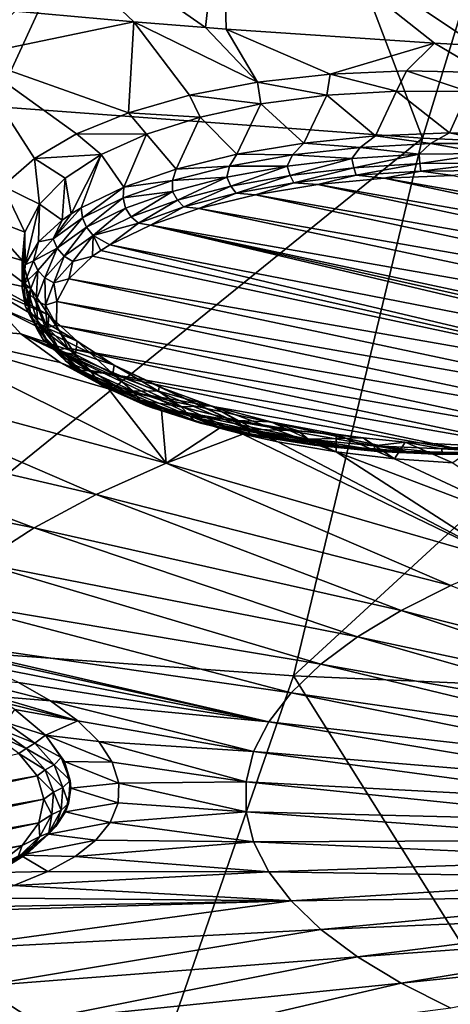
# Model space of a CAD drawing. Header units: metres. Extents: x -106 to 264, y -111 to 81.
# Tile 287 of 549: x 188.48 to 192.37, y -1.52 to 7.38. Entities that reach past the tile are written whole.
import ezdxf

# ---------------------------------------------------------------- set-up
doc = ezdxf.new("R2010")
doc.units = ezdxf.units.M
doc.layers.add('solid_20422013', color=7, linetype='CONTINUOUS')

msp = doc.modelspace()

# ---------------------------------------------------------------- linework, layer by layer
at = {"layer": 'solid_20422013'}
for points in [[(190.311218, 11.06856, 241.810806), (187.189865, 11.391417, 240.914032), (188.250092, 6.593118, 247.866257)], [(190.311218, 11.06856, 241.810806), (188.250092, 6.593118, 247.866257), (192.118149, 6.30701, 248.66095)], [(193.501984, 10.83628, 242.455978), (190.311218, 11.06856, 241.810806), (192.118149, 6.30701, 248.66095)], [(193.501984, 10.83628, 242.455978), (192.118149, 6.30701, 248.66095), (196.044464, 6.134496, 249.140121)], [(187.912231, 8.869726, 178.508255), (189.512024, 7.359863, 181.505951), (188.438797, 7.454248, 181.449051)], [(187.912231, 8.869726, 178.508255), (190.158661, 7.307694, 181.537186), (189.512024, 7.359863, 181.505951)], [(190.313766, 8.682832, 178.570343), (190.158661, 7.307694, 181.537186), (187.912231, 8.869726, 178.508255)], [(190.313766, 8.682832, 178.570343), (190.344406, 7.293423, 181.545609), (190.158661, 7.307694, 181.537186)], [(190.313766, 8.682832, 178.570343), (192.610825, 7.145666, 181.626419), (192.227493, 7.167847, 181.614304)], [(192.714798, 8.473028, 178.759964), (192.610825, 7.145666, 181.626419), (190.313766, 8.682832, 178.570343)], [(190.313766, 8.682832, 178.570343), (192.227493, 7.167847, 181.614304), (190.344406, 7.293423, 181.545609)], [(188.438797, 7.454248, 181.449051), (189.512024, 7.359863, 181.505951), (188.019745, 7.049016, 182.375671)], [(189.464615, 6.538486, 183.283096), (188.019745, 7.049016, 182.375671), (189.512024, 7.359863, 181.505951)], [(190.014389, 6.695323, 182.871689), (189.464615, 6.538486, 183.283096), (189.512024, 7.359863, 181.505951)], [(190.627136, 6.813088, 182.543594), (190.014389, 6.695323, 182.871689), (189.512024, 7.359863, 181.505951)], [(190.158661, 7.307694, 181.537186), (190.627136, 6.813088, 182.543594), (189.512024, 7.359863, 181.505951)], [(190.158661, 7.307694, 181.537186), (190.344406, 7.293423, 181.545609), (190.627136, 6.813088, 182.543594)], [(190.344406, 7.293423, 181.545609), (191.285339, 6.887513, 182.310165), (190.627136, 6.813088, 182.543594)], [(190.344406, 7.293423, 181.545609), (192.227493, 7.167847, 181.614304), (191.285339, 6.887513, 182.310165)], [(192.227493, 7.167847, 181.614304), (191.973389, 6.917704, 182.174988), (191.285339, 6.887513, 182.310165)], [(192.227493, 7.167847, 181.614304), (192.676483, 6.902549, 182.141983), (191.973389, 6.917704, 182.174988)], [(192.227493, 7.167847, 181.614304), (192.610825, 7.145666, 181.626419), (192.676483, 6.902549, 182.141983)], [(188.614059, 6.125132, 184.309738), (188.328339, 5.873348, 184.912613), (188.019745, 7.049016, 182.375671)], [(188.995209, 6.347289, 183.765305), (188.614059, 6.125132, 184.309738), (188.019745, 7.049016, 182.375671)], [(189.464615, 6.538486, 183.283096), (188.995209, 6.347289, 183.765305), (188.019745, 7.049016, 182.375671)], [(191.255569, 6.695721, 182.727661), (190.627136, 6.813088, 182.543594), (191.285339, 6.887513, 182.310165)], [(191.884399, 6.733574, 182.580963), (191.255569, 6.695721, 182.727661), (191.285339, 6.887513, 182.310165)], [(191.884399, 6.733574, 182.580963), (191.285339, 6.887513, 182.310165), (191.973389, 6.917704, 182.174988)], [(192.529175, 6.729056, 182.528793), (191.884399, 6.733574, 182.580963), (191.973389, 6.917704, 182.174988)], [(192.529175, 6.729056, 182.528793), (191.973389, 6.917704, 182.174988), (192.676483, 6.902549, 182.141983)], [(190.659103, 6.61692, 182.965302), (190.014389, 6.695323, 182.871689), (190.627136, 6.813088, 182.543594)], [(191.255569, 6.695721, 182.727661), (190.659103, 6.61692, 182.965302), (190.627136, 6.813088, 182.543594)], [(190.111435, 6.499207, 183.287109), (189.464615, 6.538486, 183.283096), (190.014389, 6.695323, 182.871689)], [(190.659103, 6.61692, 182.965302), (190.111435, 6.499207, 183.287109), (190.014389, 6.695323, 182.871689)], [(191.046555, 6.263259, 182.651566), (190.659103, 6.61692, 182.965302), (191.255569, 6.695721, 182.727661)], [(191.046555, 6.263259, 182.651566), (191.255569, 6.695721, 182.727661), (191.693405, 6.328038, 182.471634)], [(191.693405, 6.328038, 182.471634), (191.255569, 6.695721, 182.727661), (191.884399, 6.733574, 182.580963)], [(191.693405, 6.328038, 182.471634), (191.884399, 6.733574, 182.580963), (192.36319, 6.355079, 182.39653)], [(192.36319, 6.355079, 182.39653), (191.884399, 6.733574, 182.580963), (192.529175, 6.729056, 182.528793)], [(192.36319, 6.355079, 182.39653), (192.529175, 6.729056, 182.528793), (193.036865, 6.343612, 182.428375)], [(192.118149, 6.30701, 248.66095), (188.250092, 6.593118, 247.866257), (186.514023, 1.77345, 253.756531)], [(190.44104, 6.162583, 182.931213), (190.111435, 6.499207, 183.287109), (190.659103, 6.61692, 182.965302)], [(190.44104, 6.162583, 182.931213), (190.659103, 6.61692, 182.965302), (191.046555, 6.263259, 182.651566)], [(189.626678, 6.345728, 183.684341), (188.995209, 6.347289, 183.765305), (189.464615, 6.538486, 183.283096)], [(190.111435, 6.499207, 183.287109), (189.626678, 6.345728, 183.684341), (189.464615, 6.538486, 183.283096)], [(189.894073, 6.028874, 183.302597), (189.626678, 6.345728, 183.684341), (190.111435, 6.499207, 183.287109)], [(189.894073, 6.028874, 183.302597), (190.111435, 6.499207, 183.287109), (190.44104, 6.162583, 182.931213)], [(189.215958, 6.16026, 184.148102), (188.614059, 6.125132, 184.309738), (188.995209, 6.347289, 183.765305)], [(189.626678, 6.345728, 183.684341), (189.215958, 6.16026, 184.148102), (188.995209, 6.347289, 183.765305)], [(189.421219, 5.865934, 183.755188), (189.215958, 6.16026, 184.148102), (189.626678, 6.345728, 183.684341)], [(189.421219, 5.865934, 183.755188), (189.626678, 6.345728, 183.684341), (189.894073, 6.028874, 183.302597)], [(191.046555, 6.263259, 182.651566), (191.693405, 6.328038, 182.471634), (191.554489, 6.225131, 182.483795)], [(191.693405, 6.328038, 182.471634), (192.189468, 6.259569, 182.388138), (191.554489, 6.225131, 182.483795)], [(191.693405, 6.328038, 182.471634), (192.36319, 6.355079, 182.39653), (192.189468, 6.259569, 182.388138)], [(192.36319, 6.355079, 182.39653), (192.832535, 6.258965, 182.389816), (192.189468, 6.259569, 182.388138)], [(192.36319, 6.355079, 182.39653), (193.036865, 6.343612, 182.428375), (192.832535, 6.258965, 182.389816)], [(192.118149, 6.30701, 248.66095), (186.514023, 1.77345, 253.756531), (190.954819, 1.44871, 254.658524)], [(190.44104, 6.162583, 182.931213), (191.046555, 6.263259, 182.651566), (190.944138, 6.156547, 182.674301)], [(191.046555, 6.263259, 182.651566), (191.554489, 6.225131, 182.483795), (190.944138, 6.156547, 182.674301)], [(196.044464, 6.134496, 249.140121), (192.118149, 6.30701, 248.66095), (190.954819, 1.44871, 254.658524)], [(192.087875, 6.163146, 182.408859), (191.554489, 6.225131, 182.483795), (192.189468, 6.259569, 182.388138)], [(192.706345, 6.168632, 182.393616), (192.087875, 6.163146, 182.408859), (192.189468, 6.259569, 182.388138)], [(192.706345, 6.168632, 182.393616), (192.189468, 6.259569, 182.388138), (192.832535, 6.258965, 182.389816)], [(189.215958, 6.16026, 184.148102), (188.890366, 5.946908, 184.666611), (188.614059, 6.125132, 184.309738)], [(188.946777, 5.623182, 184.429459), (188.890366, 5.946908, 184.666611), (189.215958, 6.16026, 184.148102)], [(188.946777, 5.623182, 184.429459), (189.215958, 6.16026, 184.148102), (189.035904, 5.678395, 184.276093)], [(189.035904, 5.678395, 184.276093), (189.215958, 6.16026, 184.148102), (189.421219, 5.865934, 183.755188)], [(189.894073, 6.028874, 183.302597), (190.44104, 6.162583, 182.931213), (190.374298, 6.055604, 182.954681)], [(190.44104, 6.162583, 182.931213), (190.944138, 6.156547, 182.674301), (190.374298, 6.055604, 182.954681)], [(190.896378, 6.055, 182.709244), (190.374298, 6.055604, 182.954681), (190.944138, 6.156547, 182.674301)], [(191.479568, 6.124955, 182.514938), (190.896378, 6.055, 182.709244), (190.944138, 6.156547, 182.674301)], [(191.479568, 6.124955, 182.514938), (190.944138, 6.156547, 182.674301), (191.554489, 6.225131, 182.483795)], [(192.087875, 6.163146, 182.408859), (191.479568, 6.124955, 182.514938), (191.554489, 6.225131, 182.483795)], [(191.496765, 6.040729, 182.552841), (191.479568, 6.124955, 182.514938), (192.087875, 6.163146, 182.408859)], [(191.496765, 6.040729, 182.552841), (192.087875, 6.163146, 182.408859), (192.094833, 6.078276, 182.448547)], [(192.094833, 6.078276, 182.448547), (192.087875, 6.163146, 182.408859), (192.706345, 6.168632, 182.393616)], [(192.094833, 6.078276, 182.448547), (192.706345, 6.168632, 182.393616), (192.702866, 6.08367, 182.433578)], [(188.659225, 5.712049, 185.226318), (188.328339, 5.873348, 184.912613), (188.614059, 6.125132, 184.309738)], [(188.890366, 5.946908, 184.666611), (188.659225, 5.712049, 185.226318), (188.614059, 6.125132, 184.309738)], [(190.352676, 5.955003, 182.987), (189.859787, 5.924931, 183.317642), (190.374298, 6.055604, 182.954681)], [(189.894073, 6.028874, 183.302597), (190.374298, 6.055604, 182.954681), (189.859787, 5.924931, 183.317642)], [(190.896378, 6.055, 182.709244), (190.352676, 5.955003, 182.987), (190.374298, 6.055604, 182.954681)], [(190.388885, 5.873642, 183.016953), (190.352676, 5.955003, 182.987), (190.896378, 6.055, 182.709244)], [(190.388885, 5.873642, 183.016953), (190.896378, 6.055, 182.709244), (190.923416, 5.971953, 182.743881)], [(190.923416, 5.971953, 182.743881), (190.896378, 6.055, 182.709244), (191.479568, 6.124955, 182.514938)], [(190.923416, 5.971953, 182.743881), (191.479568, 6.124955, 182.514938), (191.496765, 6.040729, 182.552841)], [(196.044464, 6.134496, 249.140121), (190.954819, 1.44871, 254.658524), (195.461014, 1.252922, 255.202347)], [(191.496765, 6.040729, 182.552841), (192.094833, 6.078276, 182.448547), (191.518448, 5.973257, 182.614532)], [(192.094833, 6.078276, 182.448547), (192.103577, 6.009993, 182.512497), (191.518448, 5.973257, 182.614532)], [(192.094833, 6.078276, 182.448547), (192.702866, 6.08367, 182.433578), (192.103577, 6.009993, 182.512497)], [(192.702866, 6.08367, 182.433578), (192.698486, 6.01527, 182.497833), (192.103577, 6.009993, 182.512497)], [(189.421219, 5.865934, 183.755188), (189.894073, 6.028874, 183.302597), (189.859787, 5.924931, 183.317642)], [(190.388885, 5.873642, 183.016953), (190.923416, 5.971953, 182.743881), (190.434494, 5.80978, 183.068604)], [(190.923416, 5.971953, 182.743881), (190.957474, 5.905967, 182.801437), (190.434494, 5.80978, 183.068604)], [(190.923416, 5.971953, 182.743881), (191.496765, 6.040729, 182.552841), (190.957474, 5.905967, 182.801437)], [(191.496765, 6.040729, 182.552841), (191.518448, 5.973257, 182.614532), (190.957474, 5.905967, 182.801437)], [(190.957474, 5.905967, 182.801437), (191.518448, 5.973257, 182.614532), (191.172012, 5.888466, 182.806961)], [(191.518448, 5.973257, 182.614532), (191.772705, 5.947147, 182.643967), (191.172012, 5.888466, 182.806961)], [(191.518448, 5.973257, 182.614532), (192.103577, 6.009993, 182.512497), (191.772705, 5.947147, 182.643967)], [(192.103577, 6.009993, 182.512497), (192.393005, 5.971446, 182.576477), (191.772705, 5.947147, 182.643967)], [(195.879639, 5.227863, 184.641846), (191.772705, 5.947147, 182.643967), (192.393005, 5.971446, 182.576477)], [(192.103577, 6.009993, 182.512497), (192.698486, 6.01527, 182.497833), (192.393005, 5.971446, 182.576477)], [(188.528763, 5.46005, 185.81424), (188.149002, 5.604224, 185.545074), (188.328339, 5.873348, 184.912613)], [(188.659225, 5.712049, 185.226318), (188.528763, 5.46005, 185.81424), (188.328339, 5.873348, 184.912613)], [(188.865311, 5.566627, 184.586548), (188.659225, 5.712049, 185.226318), (188.890366, 5.946908, 184.666611)], [(188.946777, 5.623182, 184.429459), (188.865311, 5.566627, 184.586548), (188.890366, 5.946908, 184.666611)], [(189.861847, 5.827425, 183.341354), (189.414032, 5.767928, 183.753723), (189.859787, 5.924931, 183.317642)], [(189.421219, 5.865934, 183.755188), (189.859787, 5.924931, 183.317642), (189.414032, 5.767928, 183.753723)], [(190.352676, 5.955003, 182.987), (189.861847, 5.827425, 183.341354), (189.859787, 5.924931, 183.317642)], [(189.906326, 5.748216, 183.365326), (189.861847, 5.827425, 183.341354), (190.352676, 5.955003, 182.987)], [(189.906326, 5.748216, 183.365326), (190.352676, 5.955003, 182.987), (190.388885, 5.873642, 183.016953)], [(189.906326, 5.748216, 183.365326), (190.388885, 5.873642, 183.016953), (189.962372, 5.687063, 183.40947)], [(190.388885, 5.873642, 183.016953), (190.434494, 5.80978, 183.068604), (189.962372, 5.687063, 183.40947)], [(190.434494, 5.80978, 183.068604), (190.957474, 5.905967, 182.801437), (190.609039, 5.795505, 183.06517)], [(190.957474, 5.905967, 182.801437), (191.172012, 5.888466, 182.806961), (190.609039, 5.795505, 183.06517)], [(196.187103, 4.818592, 185.778641), (190.609039, 5.795505, 183.06517), (191.172012, 5.888466, 182.806961)], [(196.085556, 5.027923, 185.197205), (191.172012, 5.888466, 182.806961), (191.772705, 5.947147, 182.643967)], [(196.187103, 4.818592, 185.778641), (191.172012, 5.888466, 182.806961), (196.085556, 5.027923, 185.197205)], [(196.085556, 5.027923, 185.197205), (191.772705, 5.947147, 182.643967), (195.879639, 5.227863, 184.641846)], [(189.035904, 5.678395, 184.276093), (189.421219, 5.865934, 183.755188), (189.048615, 5.588684, 184.251602)], [(189.421219, 5.865934, 183.755188), (189.414032, 5.767928, 183.753723), (189.048615, 5.588684, 184.251602)], [(189.861847, 5.827425, 183.341354), (189.435989, 5.67541, 183.763596), (189.414032, 5.767928, 183.753723)], [(189.48764, 5.598763, 183.780457), (189.435989, 5.67541, 183.763596), (189.861847, 5.827425, 183.341354)], [(189.48764, 5.598763, 183.780457), (189.861847, 5.827425, 183.341354), (189.906326, 5.748216, 183.365326)], [(189.962372, 5.687063, 183.40947), (190.434494, 5.80978, 183.068604), (190.098358, 5.672073, 183.408005)], [(190.434494, 5.80978, 183.068604), (190.609039, 5.795505, 183.06517), (190.098358, 5.672073, 183.408005)], [(196.185043, 4.606099, 186.368866), (190.098358, 5.672073, 183.408005), (190.609039, 5.795505, 183.06517)], [(196.185043, 4.606099, 186.368866), (190.609039, 5.795505, 183.06517), (196.187103, 4.818592, 185.778641)], [(188.529388, 5.164855, 185.702499), (188.528763, 5.46005, 185.81424), (188.659225, 5.712049, 185.226318)], [(188.651382, 5.37015, 185.132278), (188.529388, 5.164855, 185.702499), (188.659225, 5.712049, 185.226318)], [(188.651382, 5.37015, 185.132278), (188.659225, 5.712049, 185.226318), (188.865311, 5.566627, 184.586548)], [(189.085571, 5.502699, 184.243317), (189.048615, 5.588684, 184.251602), (189.414032, 5.767928, 183.753723)], [(189.435989, 5.67541, 183.763596), (189.085571, 5.502699, 184.243317), (189.414032, 5.767928, 183.753723)], [(189.48764, 5.598763, 183.780457), (189.906326, 5.748216, 183.365326), (189.552719, 5.54084, 183.815613)], [(189.906326, 5.748216, 183.365326), (189.962372, 5.687063, 183.40947), (189.552719, 5.54084, 183.815613)], [(188.782089, 5.399862, 184.776062), (189.035904, 5.678395, 184.276093), (189.048615, 5.588684, 184.251602)], [(188.782089, 5.399862, 184.776062), (188.946777, 5.623182, 184.429459), (189.035904, 5.678395, 184.276093)], [(188.782089, 5.399862, 184.776062), (188.865311, 5.566627, 184.586548), (188.946777, 5.623182, 184.429459)], [(189.085571, 5.502699, 184.243317), (189.435989, 5.67541, 183.763596), (189.143127, 5.428964, 184.25209)], [(189.143127, 5.428964, 184.25209), (189.435989, 5.67541, 183.763596), (189.48764, 5.598763, 183.780457)], [(189.552719, 5.54084, 183.815613), (189.962372, 5.687063, 183.40947), (189.663162, 5.522491, 183.823486)], [(189.962372, 5.687063, 183.40947), (190.098358, 5.672073, 183.408005), (189.663162, 5.522491, 183.823486)], [(196.07637, 4.39935, 186.94313), (189.663162, 5.522491, 183.823486), (190.098358, 5.672073, 183.408005)], [(196.07637, 4.39935, 186.94313), (190.098358, 5.672073, 183.408005), (196.185043, 4.606099, 186.368866)], [(188.503265, 5.204164, 186.402679), (188.084061, 5.326393, 186.18634), (188.149002, 5.604224, 185.545074)], [(188.528763, 5.46005, 185.81424), (188.503265, 5.204164, 186.402679), (188.149002, 5.604224, 185.545074)], [(188.782089, 5.399862, 184.776062), (188.651382, 5.37015, 185.132278), (188.865311, 5.566627, 184.586548)], [(188.819214, 5.313547, 184.768707), (188.782089, 5.399862, 184.776062), (189.048615, 5.588684, 184.251602)], [(188.819214, 5.313547, 184.768707), (189.048615, 5.588684, 184.251602), (189.085571, 5.502699, 184.243317)], [(189.48764, 5.598763, 183.780457), (189.552719, 5.54084, 183.815613), (189.143127, 5.428964, 184.25209)], [(189.143127, 5.428964, 184.25209), (189.552719, 5.54084, 183.815613), (189.2957, 5.345321, 184.315598)], [(189.552719, 5.54084, 183.815613), (189.663162, 5.522491, 183.823486), (189.2957, 5.345321, 184.315598)], [(195.7043, 4.09199, 187.79686), (189.2957, 5.345321, 184.315598), (189.663162, 5.522491, 183.823486)], [(195.862091, 4.195376, 187.509689), (189.663162, 5.522491, 183.823486), (196.07637, 4.39935, 186.94313)], [(195.786728, 4.143063, 187.654999), (189.663162, 5.522491, 183.823486), (195.862091, 4.195376, 187.509689)], [(195.7043, 4.09199, 187.79686), (189.663162, 5.522491, 183.823486), (195.786728, 4.143063, 187.654999)], [(188.502228, 4.955642, 186.283615), (188.503265, 5.204164, 186.402679), (188.528763, 5.46005, 185.81424)], [(188.529388, 5.164855, 185.702499), (188.502228, 4.955642, 186.283615), (188.528763, 5.46005, 185.81424)], [(188.881271, 5.243, 184.768631), (188.819214, 5.313547, 184.768707), (189.085571, 5.502699, 184.243317)], [(188.881271, 5.243, 184.768631), (189.085571, 5.502699, 184.243317), (189.143127, 5.428964, 184.25209)], [(188.881271, 5.243, 184.768631), (189.143127, 5.428964, 184.25209), (188.959457, 5.192763, 184.78244)], [(188.959457, 5.192763, 184.78244), (189.143127, 5.428964, 184.25209), (189.137909, 5.241934, 184.602768)], [(189.213272, 5.294248, 184.457458), (189.137909, 5.241934, 184.602768), (189.143127, 5.428964, 184.25209)], [(189.213272, 5.294248, 184.457458), (189.143127, 5.428964, 184.25209), (189.2957, 5.345321, 184.315598)], [(188.604935, 5.199354, 185.333008), (188.529388, 5.164855, 185.702499), (188.651382, 5.37015, 185.132278)], [(188.782089, 5.399862, 184.776062), (188.604935, 5.199354, 185.333008), (188.651382, 5.37015, 185.132278)], [(188.819214, 5.313547, 184.768707), (188.604935, 5.199354, 185.333008), (188.782089, 5.399862, 184.776062)], [(189.213272, 5.294248, 184.457458), (189.2957, 5.345321, 184.315598), (195.336838, 3.914819, 188.288971)], [(195.336838, 3.914819, 188.288971), (189.2957, 5.345321, 184.315598), (195.7043, 4.09199, 187.79686)], [(188.577148, 4.952186, 186.971268), (188.125549, 5.050603, 186.81282), (188.084061, 5.326393, 186.18634)], [(188.503265, 5.204164, 186.402679), (188.577148, 4.952186, 186.971268), (188.084061, 5.326393, 186.18634)], [(188.819214, 5.313547, 184.768707), (188.643509, 5.112608, 185.326828), (188.604935, 5.199354, 185.333008)], [(188.708527, 5.045449, 185.317337), (188.643509, 5.112608, 185.326828), (188.819214, 5.313547, 184.768707)], [(188.708527, 5.045449, 185.317337), (188.819214, 5.313547, 184.768707), (188.881271, 5.243, 184.768631)], [(189.213272, 5.294248, 184.457458), (195.336838, 3.914819, 188.288971), (189.137909, 5.241934, 184.602768)], [(188.502228, 4.955642, 186.283615), (188.570572, 4.747512, 186.861725), (188.503265, 5.204164, 186.402679)], [(188.521393, 4.99198, 185.909012), (188.502228, 4.955642, 186.283615), (188.529388, 5.164855, 185.702499)], [(188.570572, 4.747512, 186.861725), (188.577148, 4.952186, 186.971268), (188.503265, 5.204164, 186.402679)], [(188.604935, 5.199354, 185.333008), (188.521393, 4.99198, 185.909012), (188.529388, 5.164855, 185.702499)], [(188.643509, 5.112608, 185.326828), (188.521393, 4.99198, 185.909012), (188.604935, 5.199354, 185.333008)], [(188.708527, 5.045449, 185.317337), (188.881271, 5.243, 184.768631), (188.790436, 4.99948, 185.319305)], [(188.881271, 5.243, 184.768631), (188.959457, 5.192763, 184.78244), (188.790436, 4.99948, 185.319305)], [(188.790436, 4.99948, 185.319305), (188.959457, 5.192763, 184.78244), (188.92363, 5.037961, 185.169327)], [(189.137909, 5.241934, 184.602768), (195.336838, 3.914819, 188.288971), (188.92363, 5.037961, 185.169327)], [(188.959457, 5.192763, 184.78244), (189.137909, 5.241934, 184.602768), (188.92363, 5.037961, 185.169327)], [(188.643509, 5.112608, 185.326828), (188.562759, 4.904833, 185.903946), (188.521393, 4.99198, 185.909012)], [(188.629135, 4.841177, 185.884735), (188.562759, 4.904833, 185.903946), (188.643509, 5.112608, 185.326828)], [(188.629135, 4.841177, 185.884735), (188.643509, 5.112608, 185.326828), (188.708527, 5.045449, 185.317337)], [(188.744415, 4.707372, 187.515488), (188.155609, 4.972849, 186.987732), (188.125549, 5.050603, 186.81282)], [(188.577148, 4.952186, 186.971268), (188.744415, 4.707372, 187.515488), (188.125549, 5.050603, 186.81282)], [(188.521393, 4.99198, 185.909012), (188.533478, 4.782724, 186.490234), (188.502228, 4.955642, 186.283615)], [(188.562759, 4.904833, 185.903946), (188.533478, 4.782724, 186.490234), (188.521393, 4.99198, 185.909012)], [(188.629135, 4.841177, 185.884735), (188.708527, 5.045449, 185.317337), (188.712769, 4.799621, 185.874435)], [(188.708527, 5.045449, 185.317337), (188.790436, 4.99948, 185.319305), (188.712769, 4.799621, 185.874435)], [(188.712769, 4.799621, 185.874435), (188.790436, 4.99948, 185.319305), (188.814957, 4.831212, 185.743591)], [(188.790436, 4.99948, 185.319305), (188.92363, 5.037961, 185.169327), (188.814957, 4.831212, 185.743591)], [(188.92363, 5.037961, 185.169327), (194.901642, 3.765238, 188.704453), (188.814957, 4.831212, 185.743591)], [(188.92363, 5.037961, 185.169327), (195.336838, 3.914819, 188.288971), (194.901642, 3.765238, 188.704453)], [(188.999161, 4.473889, 188.024673), (188.258163, 4.791641, 187.392273), (188.155609, 4.972849, 186.987732)], [(188.744415, 4.707372, 187.515488), (188.999161, 4.473889, 188.024673), (188.155609, 4.972849, 186.987732)], [(188.533478, 4.782724, 186.490234), (188.570572, 4.747512, 186.861725), (188.502228, 4.955642, 186.283615)], [(188.562759, 4.904833, 185.903946), (188.578949, 4.695337, 186.485855), (188.533478, 4.782724, 186.490234)], [(188.64505, 4.635212, 186.456818), (188.578949, 4.695337, 186.485855), (188.562759, 4.904833, 185.903946)], [(188.64505, 4.635212, 186.456818), (188.562759, 4.904833, 185.903946), (188.629135, 4.841177, 185.884735)], [(188.570572, 4.747512, 186.861725), (188.732788, 4.545435, 187.423004), (188.577148, 4.952186, 186.971268)], [(188.732788, 4.545435, 187.423004), (188.744415, 4.707372, 187.515488), (188.577148, 4.952186, 186.971268)], [(188.629135, 4.841177, 185.884735), (188.712769, 4.799621, 185.874435), (188.728333, 4.598106, 186.434158)], [(188.64505, 4.635212, 186.456818), (188.629135, 4.841177, 185.884735), (188.728333, 4.598106, 186.434158)], [(188.712769, 4.799621, 185.874435), (188.814957, 4.831212, 185.743591), (188.812897, 4.618719, 186.333817)], [(188.814957, 4.831212, 185.743591), (194.390961, 3.641806, 189.047302), (188.812897, 4.618719, 186.333817)], [(188.814957, 4.831212, 185.743591), (194.901642, 3.765238, 188.704453), (194.390961, 3.641806, 189.047302)], [(188.258163, 4.791641, 187.392273), (188.492035, 4.539978, 187.944717), (187.235199, 4.643607, 187.900696)], [(189.33429, 4.257033, 188.488724), (188.492035, 4.539978, 187.944717), (188.258163, 4.791641, 187.392273)], [(188.999161, 4.473889, 188.024673), (189.33429, 4.257033, 188.488724), (188.258163, 4.791641, 187.392273)], [(188.533478, 4.782724, 186.490234), (188.640915, 4.576616, 187.062729), (188.570572, 4.747512, 186.861725)], [(188.578949, 4.695337, 186.485855), (188.640915, 4.576616, 187.062729), (188.533478, 4.782724, 186.490234)], [(188.640915, 4.576616, 187.062729), (188.732788, 4.545435, 187.423004), (188.570572, 4.747512, 186.861725)], [(188.728333, 4.598106, 186.434158), (188.712769, 4.799621, 185.874435), (188.812897, 4.618719, 186.333817)], [(189.802383, 3.372, 190.552155), (186.387665, 4.289996, 188.882889), (187.235199, 4.643607, 187.900696)], [(189.281479, 4.043248, 189.004028), (189.802383, 3.372, 190.552155), (187.235199, 4.643607, 187.900696)], [(188.84581, 4.281131, 188.501938), (189.281479, 4.043248, 189.004028), (187.235199, 4.643607, 187.900696)], [(188.492035, 4.539978, 187.944717), (188.84581, 4.281131, 188.501938), (187.235199, 4.643607, 187.900696)], [(188.578949, 4.695337, 186.485855), (188.691696, 4.489278, 187.058197), (188.640915, 4.576616, 187.062729)], [(188.75589, 4.432627, 187.019516), (188.691696, 4.489278, 187.058197), (188.578949, 4.695337, 186.485855)], [(188.75589, 4.432627, 187.019516), (188.578949, 4.695337, 186.485855), (188.64505, 4.635212, 186.456818)], [(188.64505, 4.635212, 186.456818), (188.728333, 4.598106, 186.434158), (188.836792, 4.399899, 186.984695)], [(188.75589, 4.432627, 187.019516), (188.64505, 4.635212, 186.456818), (188.836792, 4.399899, 186.984695)], [(188.732788, 4.545435, 187.423004), (188.984985, 4.354238, 187.954086), (188.744415, 4.707372, 187.515488)], [(188.984985, 4.354238, 187.954086), (188.999161, 4.473889, 188.024673), (188.744415, 4.707372, 187.515488)], [(188.492035, 4.539978, 187.944717), (190.811005, 3.565117, 189.949341), (190.496063, 3.634555, 189.821014)], [(189.33429, 4.257033, 188.488724), (190.811005, 3.565117, 189.949341), (188.492035, 4.539978, 187.944717)], [(188.492035, 4.539978, 187.944717), (190.496063, 3.634555, 189.821014), (190.285034, 3.687702, 189.719955)], [(188.492035, 4.539978, 187.944717), (190.285034, 3.687702, 189.719955), (188.84581, 4.281131, 188.501938)], [(188.640915, 4.576616, 187.062729), (188.84111, 4.378611, 187.612701), (188.732788, 4.545435, 187.423004)], [(188.691696, 4.489278, 187.058197), (188.84111, 4.378611, 187.612701), (188.640915, 4.576616, 187.062729)], [(188.728333, 4.598106, 186.434158), (188.812897, 4.618719, 186.333817), (188.914444, 4.409388, 186.915253)], [(188.836792, 4.399899, 186.984695), (188.728333, 4.598106, 186.434158), (188.914444, 4.409388, 186.915253)], [(188.84111, 4.378611, 187.612701), (188.984985, 4.354238, 187.954086), (188.732788, 4.545435, 187.423004)], [(188.812897, 4.618719, 186.333817), (194.390961, 3.641806, 189.047302), (193.827988, 3.548845, 189.305511)], [(188.812897, 4.618719, 186.333817), (193.827988, 3.548845, 189.305511), (188.914444, 4.409388, 186.915253)], [(188.691696, 4.489278, 187.058197), (188.898209, 4.29173, 187.606903), (188.84111, 4.378611, 187.612701)], [(188.958923, 4.23841, 187.558975), (188.898209, 4.29173, 187.606903), (188.691696, 4.489278, 187.058197)], [(188.958923, 4.23841, 187.558975), (188.691696, 4.489278, 187.058197), (188.75589, 4.432627, 187.019516)], [(188.984985, 4.354238, 187.954086), (189.321136, 4.178488, 188.442245), (188.999161, 4.473889, 188.024673)], [(189.321136, 4.178488, 188.442245), (189.33429, 4.257033, 188.488724), (188.999161, 4.473889, 188.024673)], [(188.75589, 4.432627, 187.019516), (188.836792, 4.399899, 186.984695), (189.035431, 4.209877, 187.512512)], [(188.958923, 4.23841, 187.558975), (188.75589, 4.432627, 187.019516), (189.035431, 4.209877, 187.512512)], [(188.836792, 4.399899, 186.984695), (188.914444, 4.409388, 186.915253), (189.120361, 4.209448, 187.470612)], [(189.035431, 4.209877, 187.512512), (188.836792, 4.399899, 186.984695), (189.120361, 4.209448, 187.470612)], [(188.84111, 4.378611, 187.612701), (189.129242, 4.193467, 188.126968), (188.984985, 4.354238, 187.954086)], [(188.898209, 4.29173, 187.606903), (189.129242, 4.193467, 188.126968), (188.84111, 4.378611, 187.612701)], [(188.914444, 4.409388, 186.915253), (193.827988, 3.548845, 189.305511), (193.227295, 3.490164, 189.468491)], [(188.914444, 4.409388, 186.915253), (193.227295, 3.490164, 189.468491), (189.120361, 4.209448, 187.470612)], [(189.172012, 3.087261, 191.343048), (185.62529, 3.914801, 189.925034), (186.387665, 4.289996, 188.882889)], [(189.172012, 3.087261, 191.343048), (186.387665, 4.289996, 188.882889), (189.802383, 3.372, 190.552155)], [(188.84581, 4.281131, 188.501938), (190.285034, 3.687702, 189.719955), (189.761276, 3.849565, 189.400452)], [(188.84581, 4.281131, 188.501938), (189.761276, 3.849565, 189.400452), (189.281479, 4.043248, 189.004028)], [(188.898209, 4.29173, 187.606903), (189.19342, 4.107558, 188.118469), (189.129242, 4.193467, 188.126968)], [(189.249161, 4.057342, 188.06192), (189.19342, 4.107558, 188.118469), (188.898209, 4.29173, 187.606903)], [(189.249161, 4.057342, 188.06192), (188.898209, 4.29173, 187.606903), (188.958923, 4.23841, 187.558975)], [(189.129242, 4.193467, 188.126968), (189.321136, 4.178488, 188.442245), (188.984985, 4.354238, 187.954086)], [(188.958923, 4.23841, 187.558975), (189.035431, 4.209877, 187.512512), (189.319397, 4.032722, 188.004578)], [(189.249161, 4.057342, 188.06192), (188.958923, 4.23841, 187.558975), (189.319397, 4.032722, 188.004578)], [(189.035431, 4.209877, 187.512512), (189.120361, 4.209448, 187.470612), (189.420441, 4.02396, 187.985825)], [(189.319397, 4.032722, 188.004578), (189.035431, 4.209877, 187.512512), (189.420441, 4.02396, 187.985825)], [(189.120361, 4.209448, 187.470612), (193.227295, 3.490164, 189.468491), (192.606995, 3.465865, 189.535995)], [(189.120361, 4.209448, 187.470612), (192.606995, 3.465865, 189.535995), (189.420441, 4.02396, 187.985825)], [(189.129242, 4.193467, 188.126968), (189.498413, 4.025634, 188.59314), (189.321136, 4.178488, 188.442245)], [(189.19342, 4.107558, 188.118469), (189.498413, 4.025634, 188.59314), (189.129242, 4.193467, 188.126968)], [(189.321136, 4.178488, 188.442245), (189.733231, 4.022384, 188.875839), (189.33429, 4.257033, 188.488724)], [(189.33429, 4.257033, 188.488724), (189.741882, 4.061275, 188.898621), (190.811005, 3.565117, 189.949341)], [(189.733231, 4.022384, 188.875839), (189.741882, 4.061275, 188.898621), (189.33429, 4.257033, 188.488724)], [(189.19342, 4.107558, 188.118469), (189.570038, 3.941297, 188.580276), (189.498413, 4.025634, 188.59314)], [(189.619431, 3.893883, 188.515945), (189.570038, 3.941297, 188.580276), (189.19342, 4.107558, 188.118469)], [(189.619431, 3.893883, 188.515945), (189.19342, 4.107558, 188.118469), (189.249161, 4.057342, 188.06192)], [(189.498413, 4.025634, 188.59314), (189.733231, 4.022384, 188.875839), (189.321136, 4.178488, 188.442245)], [(189.249161, 4.057342, 188.06192), (189.319397, 4.032722, 188.004578), (189.681671, 3.872795, 188.448792)], [(189.619431, 3.893883, 188.515945), (189.249161, 4.057342, 188.06192), (189.681671, 3.872795, 188.448792)], [(189.281479, 4.043248, 189.004028), (189.761276, 3.849565, 189.400452), (189.802383, 3.372, 190.552155)], [(189.681671, 3.872795, 188.448792), (189.319397, 4.032722, 188.004578), (189.420441, 4.02396, 187.985825)], [(189.420441, 4.02396, 187.985825), (192.606995, 3.465865, 189.535995), (191.984314, 3.477938, 189.502457)], [(189.420441, 4.02396, 187.985825), (191.984314, 3.477938, 189.502457), (189.809479, 3.858842, 188.444458)], [(189.681671, 3.872795, 188.448792), (189.420441, 4.02396, 187.985825), (189.809479, 3.858842, 188.444458)], [(189.498413, 4.025634, 188.59314), (189.939713, 3.879147, 189.000015), (189.733231, 4.022384, 188.875839)], [(189.570038, 3.941297, 188.580276), (189.939713, 3.879147, 189.000015), (189.498413, 4.025634, 188.59314)], [(189.733231, 4.022384, 188.875839), (190.211411, 3.889654, 189.244507), (189.741882, 4.061275, 188.898621)], [(189.939713, 3.879147, 189.000015), (190.211411, 3.889654, 189.244507), (189.733231, 4.022384, 188.875839)], [(189.741882, 4.061275, 188.898621), (190.211411, 3.889654, 189.244507), (190.811005, 3.565117, 189.949341)], [(188.610748, 2.786384, 192.178757), (184.95282, 3.520372, 191.020599), (185.62529, 3.914801, 189.925034)], [(188.610748, 2.786384, 192.178757), (185.62529, 3.914801, 189.925034), (189.172012, 3.087261, 191.343048)], [(189.570038, 3.941297, 188.580276), (190.018814, 3.797039, 188.980972), (189.939713, 3.879147, 189.000015)], [(190.060638, 3.752058, 188.909866), (190.018814, 3.797039, 188.980972), (189.570038, 3.941297, 188.580276)], [(190.060638, 3.752058, 188.909866), (189.570038, 3.941297, 188.580276), (189.619431, 3.893883, 188.515945)], [(189.619431, 3.893883, 188.515945), (189.681671, 3.872795, 188.448792), (190.113342, 3.734034, 188.834213)], [(190.060638, 3.752058, 188.909866), (189.619431, 3.893883, 188.515945), (190.113342, 3.734034, 188.834213)], [(190.113342, 3.734034, 188.834213), (189.681671, 3.872795, 188.448792), (189.809479, 3.858842, 188.444458)], [(189.761276, 3.849565, 189.400452), (190.285034, 3.687702, 189.719955), (189.802383, 3.372, 190.552155)], [(189.809479, 3.858842, 188.444458), (191.984314, 3.477938, 189.502457), (191.376373, 3.524536, 189.373032)], [(189.809479, 3.858842, 188.444458), (191.376373, 3.524536, 189.373032), (190.273178, 3.717751, 188.836349)], [(190.113342, 3.734034, 188.834213), (189.809479, 3.858842, 188.444458), (190.273178, 3.717751, 188.836349)], [(189.939713, 3.879147, 189.000015), (190.442551, 3.757527, 189.33783), (190.211411, 3.889654, 189.244507)], [(190.018814, 3.797039, 188.980972), (190.442551, 3.757527, 189.33783), (189.939713, 3.879147, 189.000015)], [(190.211411, 3.889654, 189.244507), (191.337296, 3.473686, 190.107605), (190.811005, 3.565117, 189.949341)], [(190.211411, 3.889654, 189.244507), (190.749802, 3.744136, 189.524673), (191.337296, 3.473686, 190.107605)], [(190.442551, 3.757527, 189.33783), (190.749802, 3.744136, 189.524673), (190.211411, 3.889654, 189.244507)], [(190.018814, 3.797039, 188.980972), (190.528671, 3.678339, 189.310669), (190.442551, 3.757527, 189.33783)], [(190.561905, 3.635359, 189.234024), (190.528671, 3.678339, 189.310669), (190.018814, 3.797039, 188.980972)], [(190.561905, 3.635359, 189.234024), (190.018814, 3.797039, 188.980972), (190.060638, 3.752058, 188.909866)], [(190.060638, 3.752058, 188.909866), (190.113342, 3.734034, 188.834213), (190.603775, 3.619856, 189.151352)], [(190.561905, 3.635359, 189.234024), (190.060638, 3.752058, 188.909866), (190.603775, 3.619856, 189.151352)], [(190.442551, 3.757527, 189.33783), (190.994858, 3.663697, 189.59845), (190.749802, 3.744136, 189.524673)], [(190.528671, 3.678339, 189.310669), (190.994858, 3.663697, 189.59845), (190.442551, 3.757527, 189.33783)], [(190.749802, 3.744136, 189.524673), (191.33905, 3.633267, 189.721878), (191.337296, 3.473686, 190.107605)], [(190.994858, 3.663697, 189.59845), (191.33905, 3.633267, 189.721878), (190.749802, 3.744136, 189.524673)], [(190.285034, 3.687702, 189.719955), (190.496063, 3.634555, 189.821014), (189.802383, 3.372, 190.552155)], [(190.603775, 3.619856, 189.151352), (190.113342, 3.734034, 188.834213), (190.273178, 3.717751, 188.836349)], [(190.273178, 3.717751, 188.836349), (191.376373, 3.524536, 189.373032), (190.801163, 3.605672, 189.147659)], [(190.603775, 3.619856, 189.151352), (190.273178, 3.717751, 188.836349), (190.801163, 3.605672, 189.147659)], [(190.528671, 3.678339, 189.310669), (191.087082, 3.588117, 189.561264), (190.994858, 3.663697, 189.59845)], [(191.110901, 3.546658, 189.480392), (191.087082, 3.588117, 189.561264), (190.528671, 3.678339, 189.310669)], [(191.110901, 3.546658, 189.480392), (190.528671, 3.678339, 189.310669), (190.561905, 3.635359, 189.234024)], [(190.994858, 3.663697, 189.59845), (191.582291, 3.59959, 189.77507), (191.33905, 3.633267, 189.721878)], [(191.087082, 3.588117, 189.561264), (191.582291, 3.59959, 189.77507), (190.994858, 3.663697, 189.59845)], [(189.802383, 3.372, 190.552155), (190.496063, 3.634555, 189.821014), (192.881058, 2.479403, 192.397522)], [(190.496063, 3.634555, 189.821014), (190.811005, 3.565117, 189.949341), (192.881058, 2.479403, 192.397522)], [(190.561905, 3.635359, 189.234024), (190.603775, 3.619856, 189.151352), (191.140915, 3.533072, 189.39241)], [(191.110901, 3.546658, 189.480392), (190.561905, 3.635359, 189.234024), (191.140915, 3.533072, 189.39241)], [(191.140915, 3.533072, 189.39241), (190.603775, 3.619856, 189.151352), (190.801163, 3.605672, 189.147659)], [(191.140915, 3.533072, 189.39241), (190.801163, 3.605672, 189.147659), (191.376373, 3.524536, 189.373032)], [(190.811005, 3.565117, 189.949341), (191.337296, 3.473686, 190.107605), (192.881058, 2.479403, 192.397522)], [(191.087082, 3.588117, 189.561264), (191.680283, 3.528597, 189.726593), (191.582291, 3.59959, 189.77507)], [(191.694092, 3.488141, 189.642929), (191.680283, 3.528597, 189.726593), (191.087082, 3.588117, 189.561264)], [(191.694092, 3.488141, 189.642929), (191.087082, 3.588117, 189.561264), (191.110901, 3.546658, 189.480392)], [(191.33905, 3.633267, 189.721878), (191.865112, 3.410747, 190.200546), (191.337296, 3.473686, 190.107605)], [(191.33905, 3.633267, 189.721878), (191.582291, 3.59959, 189.77507), (191.865112, 3.410747, 190.200546)], [(191.582291, 3.59959, 189.77507), (191.962753, 3.559906, 189.8284), (191.865112, 3.410747, 190.200546)], [(191.680283, 3.528597, 189.726593), (191.962753, 3.559906, 189.8284), (191.582291, 3.59959, 189.77507)], [(191.680283, 3.528597, 189.726593), (192.293655, 3.501242, 189.802567), (191.962753, 3.559906, 189.8284)], [(191.962753, 3.559906, 189.8284), (192.390793, 3.374225, 190.233292), (191.865112, 3.410747, 190.200546)], [(191.962753, 3.559906, 189.8284), (192.610703, 3.527269, 189.840698), (192.390793, 3.374225, 190.233292)], [(192.293655, 3.501242, 189.802567), (192.610703, 3.527269, 189.840698), (191.962753, 3.559906, 189.8284)], [(188.122192, 2.47129, 193.05397), (184.95282, 3.520372, 191.020599), (188.610748, 2.786384, 192.178757)], [(191.110901, 3.546658, 189.480392), (191.140915, 3.533072, 189.39241), (191.711502, 3.475819, 189.551437)], [(191.694092, 3.488141, 189.642929), (191.110901, 3.546658, 189.480392), (191.711502, 3.475819, 189.551437)], [(191.711502, 3.475819, 189.551437), (191.140915, 3.533072, 189.39241), (191.376373, 3.524536, 189.373032)], [(191.337296, 3.473686, 190.107605), (193.438049, 2.676264, 191.850723), (192.881058, 2.479403, 192.397522)], [(191.337296, 3.473686, 190.107605), (191.865112, 3.410747, 190.200546), (193.438049, 2.676264, 191.850723)], [(191.711502, 3.475819, 189.551437), (191.376373, 3.524536, 189.373032), (191.984314, 3.477938, 189.502457)], [(192.297134, 3.461248, 189.717636), (192.293655, 3.501242, 189.802567), (191.680283, 3.528597, 189.726593)], [(192.297134, 3.461248, 189.717636), (191.680283, 3.528597, 189.726593), (191.694092, 3.488141, 189.642929)], [(191.694092, 3.488141, 189.642929), (191.711502, 3.475819, 189.551437), (192.301514, 3.449507, 189.624512)], [(192.297134, 3.461248, 189.717636), (191.694092, 3.488141, 189.642929), (192.301514, 3.449507, 189.624512)], [(192.301514, 3.449507, 189.624512), (191.711502, 3.475819, 189.551437), (191.984314, 3.477938, 189.502457)], [(192.301514, 3.449507, 189.624512), (191.984314, 3.477938, 189.502457), (192.606995, 3.465865, 189.535995)], [(192.293655, 3.501242, 189.802567), (192.912125, 3.506728, 189.787338), (192.610703, 3.527269, 189.840698)], [(192.905167, 3.466641, 189.702652), (192.912125, 3.506728, 189.787338), (192.293655, 3.501242, 189.802567)], [(192.905167, 3.466641, 189.702652), (192.293655, 3.501242, 189.802567), (192.297134, 3.461248, 189.717636)], [(191.865112, 3.410747, 190.200546), (192.390793, 3.374225, 190.233292), (193.438049, 2.676264, 191.850723)], [(192.905167, 3.466641, 189.702652), (192.297134, 3.461248, 189.717636), (192.896423, 3.454784, 189.609863)], [(192.297134, 3.461248, 189.717636), (192.301514, 3.449507, 189.624512), (192.896423, 3.454784, 189.609863)], [(192.896423, 3.454784, 189.609863), (192.301514, 3.449507, 189.624512), (192.606995, 3.465865, 189.535995)], [(189.172012, 3.087261, 191.343048), (189.802383, 3.372, 190.552155), (192.375351, 2.267252, 192.986801)], [(189.802383, 3.372, 190.552155), (192.881058, 2.479403, 192.397522), (192.375351, 2.267252, 192.986801)], [(188.610748, 2.786384, 192.178757), (189.172012, 3.087261, 191.343048), (191.924576, 2.041337, 193.614304)], [(189.172012, 3.087261, 191.343048), (192.375351, 2.267252, 192.986801), (191.924576, 2.041337, 193.614304)], [(188.122192, 2.47129, 193.05397), (188.610748, 2.786384, 192.178757), (191.531998, 1.803287, 194.275513)], [(188.610748, 2.786384, 192.178757), (191.924576, 2.041337, 193.614304), (191.531998, 1.803287, 194.275513)], [(187.709442, 2.14399, 193.963074), (188.122192, 2.47129, 193.05397), (191.200424, 1.554817, 194.965652)], [(188.122192, 2.47129, 193.05397), (191.531998, 1.803287, 194.275513), (191.200424, 1.554817, 194.965652)], [(194.859772, 1.296478, 195.266968), (191.924576, 2.041337, 193.614304), (192.375351, 2.267252, 192.986801)], [(187.381729, 1.808502, 194.893433), (187.709442, 2.14399, 193.963074), (190.932266, 1.297717, 195.679779)], [(187.709442, 2.14399, 193.963074), (191.200424, 1.554817, 194.965652), (190.932266, 1.297717, 195.679779)], [(194.609894, 1.144952, 195.687836), (191.531998, 1.803287, 194.275513), (191.924576, 2.041337, 193.614304)], [(194.859772, 1.296478, 195.266968), (194.609894, 1.144952, 195.687836), (191.924576, 2.041337, 193.614304)], [(187.381729, 1.808502, 194.893433), (190.932266, 1.297717, 195.679779), (190.729431, 1.033839, 196.412735)], [(187.709686, 1.704402, 195.10759), (187.381729, 1.808502, 194.893433), (190.729431, 1.033839, 196.412735)], [(194.398834, 0.986794, 196.127136), (191.200424, 1.554817, 194.965652), (191.531998, 1.803287, 194.275513)], [(194.609894, 1.144952, 195.687836), (194.398834, 0.986794, 196.127136), (191.531998, 1.803287, 194.275513)], [(186.514023, 1.77345, 253.756531), (184.127792, -3.284754, 259.216705), (189.18132, -3.671131, 260.289917)], [(190.954819, 1.44871, 254.658524), (186.514023, 1.77345, 253.756531), (189.18132, -3.671131, 260.289917)], [(188.124695, 1.549281, 195.443802), (187.709686, 1.704402, 195.10759), (190.729431, 1.033839, 196.412735)], [(188.471054, 1.390874, 195.80481), (188.124695, 1.549281, 195.443802), (190.729431, 1.033839, 196.412735)], [(194.228134, 0.823143, 196.581696), (190.932266, 1.297717, 195.679779), (191.200424, 1.554817, 194.965652)], [(194.398834, 0.986794, 196.127136), (194.228134, 0.823143, 196.581696), (191.200424, 1.554817, 194.965652)], [(187.894897, 1.441127, 195.771744), (188.471054, 1.390874, 195.80481), (188.759872, 1.223762, 196.202667)], [(187.894897, 1.441127, 195.771744), (188.759872, 1.223762, 196.202667), (188.24321, 1.265988, 196.17717)], [(190.954819, 1.44871, 254.658524), (189.18132, -3.671131, 260.289917), (194.313736, -3.910056, 260.953552)], [(195.461014, 1.252922, 255.202347), (190.954819, 1.44871, 254.658524), (194.313736, -3.910056, 260.953552)], [(188.759872, 1.223762, 196.202667), (188.471054, 1.390874, 195.80481), (190.729431, 1.033839, 196.412735)], [(188.24321, 1.265988, 196.17717), (188.759872, 1.223762, 196.202667), (189.005676, 1.042768, 196.648972)], [(188.343216, 1.206469, 196.320068), (188.24321, 1.265988, 196.17717), (189.005676, 1.042768, 196.648972)], [(194.09903, 0.655178, 197.048233), (190.729431, 1.033839, 196.412735), (190.932266, 1.297717, 195.679779)], [(194.228134, 0.823143, 196.581696), (194.09903, 0.655178, 197.048233), (190.932266, 1.297717, 195.679779)], [(188.436264, 1.145334, 196.467773), (188.343216, 1.206469, 196.320068), (189.005676, 1.042768, 196.648972)], [(188.759872, 1.223762, 196.202667), (190.729431, 1.033839, 196.412735), (190.593384, 0.765085, 197.159225)], [(189.005676, 1.042768, 196.648972), (188.759872, 1.223762, 196.202667), (190.593384, 0.765085, 197.159225)], [(188.714294, 0.913926, 197.046783), (188.356873, 1.028629, 196.474487), (188.436264, 1.145334, 196.467773)], [(188.714294, 0.913926, 197.046783), (188.436264, 1.145334, 196.467773), (189.005676, 1.042768, 196.648972)], [(188.618729, 0.842665, 196.991028), (188.284348, 0.974375, 196.499466), (188.356873, 1.028629, 196.474487)], [(188.618729, 0.842665, 196.991028), (188.356873, 1.028629, 196.474487), (188.714294, 0.913926, 197.046783)], [(188.714294, 0.913926, 197.046783), (189.005676, 1.042768, 196.648972), (189.195953, 0.857245, 197.120895)], [(189.195953, 0.857245, 197.120895), (189.005676, 1.042768, 196.648972), (190.593384, 0.765085, 197.159225)], [(194.012436, 0.484109, 197.523407), (190.593384, 0.765085, 197.159225), (190.729431, 1.033839, 196.412735)], [(194.09903, 0.655178, 197.048233), (194.012436, 0.484109, 197.523407), (190.729431, 1.033839, 196.412735)], [(188.540543, 0.792428, 197.004837), (188.2043, 0.944986, 196.537994), (188.284348, 0.974375, 196.499466)], [(188.540543, 0.792428, 197.004837), (188.473526, 0.748605, 197.083466), (188.2043, 0.944986, 196.537994)], [(188.618729, 0.842665, 196.991028), (188.540543, 0.792428, 197.004837), (188.284348, 0.974375, 196.499466)], [(188.618729, 0.842665, 196.991028), (188.714294, 0.913926, 197.046783), (188.856491, 0.712274, 197.54924)], [(188.714294, 0.913926, 197.046783), (189.195953, 0.857245, 197.120895), (189.316833, 0.669273, 197.615097)], [(188.885391, 0.67552, 197.66925), (188.714294, 0.913926, 197.046783), (189.316833, 0.669273, 197.615097)], [(188.856491, 0.712274, 197.54924), (188.714294, 0.913926, 197.046783), (188.885391, 0.67552, 197.66925)], [(188.618729, 0.842665, 196.991028), (188.791473, 0.645114, 197.539734), (188.540543, 0.792428, 197.004837)], [(188.618729, 0.842665, 196.991028), (188.856491, 0.712274, 197.54924), (188.791473, 0.645114, 197.539734)], [(189.195953, 0.857245, 197.120895), (190.593384, 0.765085, 197.159225), (190.525116, 0.493392, 197.913879)], [(189.316833, 0.669273, 197.615097), (189.195953, 0.857245, 197.120895), (190.525116, 0.493392, 197.913879)], [(182.395477, -0.571174, 200.749298), (188.473526, 0.748605, 197.083466), (188.638351, 0.546145, 197.645828)], [(188.540543, 0.792428, 197.004837), (188.709564, 0.599146, 197.541702), (188.473526, 0.748605, 197.083466)], [(188.709564, 0.599146, 197.541702), (188.638351, 0.546145, 197.645828), (188.473526, 0.748605, 197.083466)], [(188.791473, 0.645114, 197.539734), (188.709564, 0.599146, 197.541702), (188.540543, 0.792428, 197.004837)], [(188.791473, 0.645114, 197.539734), (188.856491, 0.712274, 197.54924), (188.937241, 0.504498, 198.126358)], [(188.937241, 0.504498, 198.126358), (188.856491, 0.712274, 197.54924), (188.885391, 0.67552, 197.66925)], [(193.968979, 0.311168, 198.003769), (190.525116, 0.493392, 197.913879), (190.593384, 0.765085, 197.159225)], [(194.012436, 0.484109, 197.523407), (193.968979, 0.311168, 198.003769), (190.593384, 0.765085, 197.159225)], [(188.791473, 0.645114, 197.539734), (188.870865, 0.440842, 198.107132), (188.709564, 0.599146, 197.541702)], [(188.791473, 0.645114, 197.539734), (188.937241, 0.504498, 198.126358), (188.870865, 0.440842, 198.107132)], [(188.885391, 0.67552, 197.66925), (189.316833, 0.669273, 197.615097), (189.377365, 0.48059, 198.125443)], [(188.94371, 0.435896, 198.320923), (188.885391, 0.67552, 197.66925), (189.377365, 0.48059, 198.125443)], [(188.937241, 0.504498, 198.126358), (188.885391, 0.67552, 197.66925), (188.94371, 0.435896, 198.320923)], [(189.377365, 0.48059, 198.125443), (189.316833, 0.669273, 197.615097), (190.525116, 0.493392, 197.913879)], [(182.395477, -0.571174, 200.749298), (188.638351, 0.546145, 197.645828), (182.86972, -0.706428, 201.124985)], [(182.86972, -0.706428, 201.124985), (188.638351, 0.546145, 197.645828), (188.698578, 0.334618, 198.233368)], [(188.709564, 0.599146, 197.541702), (188.787231, 0.399287, 198.096832), (188.638351, 0.546145, 197.645828)], [(188.787231, 0.399287, 198.096832), (188.698578, 0.334618, 198.233368), (188.638351, 0.546145, 197.645828)], [(188.870865, 0.440842, 198.107132), (188.787231, 0.399287, 198.096832), (188.709564, 0.599146, 197.541702)], [(188.870865, 0.440842, 198.107132), (188.937241, 0.504498, 198.126358), (188.921051, 0.295002, 198.708252)], [(188.921051, 0.295002, 198.708252), (188.937241, 0.504498, 198.126358), (188.94371, 0.435896, 198.320923)], [(188.94371, 0.435896, 198.320923), (189.377365, 0.48059, 198.125443), (189.369263, 0.301197, 198.62558)], [(189.369263, 0.301197, 198.62558), (189.377365, 0.48059, 198.125443), (190.525116, 0.220716, 198.671265)], [(189.377365, 0.48059, 198.125443), (190.525116, 0.493392, 197.913879), (190.525116, 0.220716, 198.671265)], [(193.968979, 0.137603, 198.485855), (190.525116, 0.220716, 198.671265), (190.525116, 0.493392, 197.913879)], [(193.968979, 0.311168, 198.003769), (193.968979, 0.137603, 198.485855), (190.525116, 0.493392, 197.913879)], [(188.787231, 0.399287, 198.096832), (188.771667, 0.197772, 198.656555), (188.698578, 0.334618, 198.233368)], [(188.85495, 0.234877, 198.679214), (188.771667, 0.197772, 198.656555), (188.787231, 0.399287, 198.096832)], [(188.870865, 0.440842, 198.107132), (188.85495, 0.234877, 198.679214), (188.787231, 0.399287, 198.096832)], [(188.870865, 0.440842, 198.107132), (188.921051, 0.295002, 198.708252), (188.85495, 0.234877, 198.679214)], [(188.893692, 0.221625, 198.928757), (188.94371, 0.435896, 198.320923), (189.369263, 0.301197, 198.62558)], [(188.921051, 0.295002, 198.708252), (188.94371, 0.435896, 198.320923), (188.893692, 0.221625, 198.928757)], [(182.86972, -0.706428, 201.124985), (188.698578, 0.334618, 198.233368), (183.411942, -0.813281, 201.421768)], [(183.411942, -0.813281, 201.421768), (188.698578, 0.334618, 198.233368), (188.654755, 0.122987, 198.821198)], [(188.771667, 0.197772, 198.656555), (188.654755, 0.122987, 198.821198), (188.698578, 0.334618, 198.233368)], [(188.808304, 0.088943, 199.280594), (188.921051, 0.295002, 198.708252), (188.893692, 0.221625, 198.928757)], [(188.85495, 0.234877, 198.679214), (188.921051, 0.295002, 198.708252), (188.808304, 0.088943, 199.280594)], [(188.893692, 0.221625, 198.928757), (189.369263, 0.301197, 198.62558), (189.296646, 0.125889, 199.129196)], [(189.296646, 0.125889, 199.129196), (189.369263, 0.301197, 198.62558), (190.525116, 0.220716, 198.671265)], [(188.771667, 0.197772, 198.656555), (188.663208, -0.000436, 199.207108), (188.654755, 0.122987, 198.821198)], [(188.74411, 0.032292, 199.241928), (188.663208, -0.000436, 199.207108), (188.771667, 0.197772, 198.656555)], [(188.742172, 0.018022, 199.528641), (188.893692, 0.221625, 198.928757), (189.296646, 0.125889, 199.129196)], [(188.808304, 0.088943, 199.280594), (188.893692, 0.221625, 198.928757), (188.742172, 0.018022, 199.528641)], [(188.85495, 0.234877, 198.679214), (188.808304, 0.088943, 199.280594), (188.74411, 0.032292, 199.241928)], [(188.85495, 0.234877, 198.679214), (188.74411, 0.032292, 199.241928), (188.771667, 0.197772, 198.656555)], [(189.296646, 0.125889, 199.129196), (190.525116, 0.220716, 198.671265), (190.593384, -0.050978, 199.425934)], [(194.012436, -0.035338, 198.966217), (190.593384, -0.050978, 199.425934), (190.525116, 0.220716, 198.671265)], [(193.968979, 0.137603, 198.485855), (194.012436, -0.035338, 198.966217), (190.525116, 0.220716, 198.671265)], [(183.411942, -0.813281, 201.421768), (188.654755, 0.122987, 198.821198), (183.99791, -0.888156, 201.629745)], [(183.99791, -0.888156, 201.629745), (188.654755, 0.122987, 198.821198), (188.50444, -0.082569, 199.392151)], [(188.663208, -0.000436, 199.207108), (188.50444, -0.082569, 199.392151), (188.654755, 0.122987, 198.821198)], [(188.742172, 0.018022, 199.528641), (189.296646, 0.125889, 199.129196), (189.169022, -0.033728, 199.601959)], [(189.169022, -0.033728, 199.601959), (189.296646, 0.125889, 199.129196), (190.593384, -0.050978, 199.425934)], [(188.488556, -0.169152, 200.10791), (188.742172, 0.018022, 199.528641), (189.169022, -0.033728, 199.601959)], [(188.601791, -0.108604, 199.829315), (188.742172, 0.018022, 199.528641), (188.488556, -0.169152, 200.10791)], [(188.74411, 0.032292, 199.241928), (188.601791, -0.108604, 199.829315), (188.541077, -0.161925, 199.781387)], [(188.74411, 0.032292, 199.241928), (188.541077, -0.161925, 199.781387), (188.663208, -0.000436, 199.207108)], [(188.601791, -0.108604, 199.829315), (188.808304, 0.088943, 199.280594), (188.742172, 0.018022, 199.528641)], [(188.74411, 0.032292, 199.241928), (188.808304, 0.088943, 199.280594), (188.601791, -0.108604, 199.829315)], [(183.99791, -0.888156, 201.629745), (188.50444, -0.082569, 199.392151), (184.61203, -0.927719, 201.739639)], [(184.61203, -0.927719, 201.739639), (188.50444, -0.082569, 199.392151), (188.256409, -0.276688, 199.931335)], [(188.464569, -0.190457, 199.734909), (188.256409, -0.276688, 199.931335), (188.50444, -0.082569, 199.392151)], [(188.663208, -0.000436, 199.207108), (188.464569, -0.190457, 199.734909), (188.50444, -0.082569, 199.392151)], [(188.541077, -0.161925, 199.781387), (188.464569, -0.190457, 199.734909), (188.663208, -0.000436, 199.207108)], [(188.488556, -0.169152, 200.10791), (189.169022, -0.033728, 199.601959), (188.980362, -0.181488, 200.055435)], [(188.980362, -0.181488, 200.055435), (189.169022, -0.033728, 199.601959), (190.593384, -0.050978, 199.425934)], [(188.980362, -0.181488, 200.055435), (190.593384, -0.050978, 199.425934), (190.729431, -0.319732, 200.172424)], [(194.012436, -0.035338, 198.966217), (194.09903, -0.206407, 199.441391), (190.593384, -0.050978, 199.425934)], [(194.09903, -0.206407, 199.441391), (190.729431, -0.319732, 200.172424), (190.593384, -0.050978, 199.425934)], [(188.144974, -0.33043, 200.634232), (188.488556, -0.169152, 200.10791), (188.735367, -0.317912, 200.490295)], [(188.30658, -0.292777, 200.340866), (188.488556, -0.169152, 200.10791), (188.144974, -0.33043, 200.634232)], [(188.541077, -0.161925, 199.781387), (188.30658, -0.292777, 200.340866), (188.250839, -0.342992, 200.284317)], [(188.541077, -0.161925, 199.781387), (188.250839, -0.342992, 200.284317), (188.464569, -0.190457, 199.734909)], [(188.30658, -0.292777, 200.340866), (188.601791, -0.108604, 199.829315), (188.488556, -0.169152, 200.10791)], [(188.541077, -0.161925, 199.781387), (188.601791, -0.108604, 199.829315), (188.30658, -0.292777, 200.340866)], [(188.488556, -0.169152, 200.10791), (188.980362, -0.181488, 200.055435), (188.735367, -0.317912, 200.490295)], [(188.735367, -0.317912, 200.490295), (188.980362, -0.181488, 200.055435), (190.729431, -0.319732, 200.172424)], [(194.09903, -0.206407, 199.441391), (194.228134, -0.374372, 199.907928), (190.729431, -0.319732, 200.172424)], [(188.144974, -0.33043, 200.634232), (188.735367, -0.317912, 200.490295), (188.428421, -0.444458, 200.912003)], [(188.428421, -0.444458, 200.912003), (188.735367, -0.317912, 200.490295), (190.729431, -0.319732, 200.172424)], [(188.428421, -0.444458, 200.912003), (190.729431, -0.319732, 200.172424), (190.932266, -0.583609, 200.905365)], [(194.228134, -0.374372, 199.907928), (190.932266, -0.583609, 200.905365), (190.729431, -0.319732, 200.172424)], [(188.068787, -0.555404, 201.302612), (188.428421, -0.444458, 200.912003), (190.932266, -0.583609, 200.905365)], [(194.228134, -0.374372, 199.907928), (194.398834, -0.538023, 200.362488), (190.932266, -0.583609, 200.905365)], [(187.383667, -0.692319, 201.839523), (187.655396, -0.647356, 201.652588), (190.932266, -0.583609, 200.905365)], [(187.710098, -1.026389, 202.76915), (187.383667, -0.692319, 201.839523), (190.932266, -0.583609, 200.905365)], [(187.655396, -0.647356, 201.652588), (188.068787, -0.555404, 201.302612), (190.932266, -0.583609, 200.905365)], [(187.710098, -1.026389, 202.76915), (190.932266, -0.583609, 200.905365), (191.200424, -0.840709, 201.619492)], [(194.398834, -0.538023, 200.362488), (191.200424, -0.840709, 201.619492), (190.932266, -0.583609, 200.905365)], [(194.398834, -0.538023, 200.362488), (194.609894, -0.696181, 200.801788), (191.200424, -0.840709, 201.619492)], [(194.609894, -0.696181, 200.801788), (191.531998, -1.08918, 202.309647), (191.200424, -0.840709, 201.619492)], [(194.609894, -0.696181, 200.801788), (194.859772, -0.847706, 201.222656), (191.531998, -1.08918, 202.309647)], [(188.122726, -1.353499, 203.677719), (187.710098, -1.026389, 202.76915), (191.200424, -0.840709, 201.619492)], [(188.122726, -1.353499, 203.677719), (191.200424, -0.840709, 201.619492), (191.531998, -1.08918, 202.309647)], [(194.859772, -0.847706, 201.222656), (191.924576, -1.32723, 202.970856), (191.531998, -1.08918, 202.309647)], [(194.859772, -0.847706, 201.222656), (195.146698, -0.991507, 201.622086), (191.924576, -1.32723, 202.970856)], [(195.146698, -0.991507, 201.622086), (192.375351, -1.553144, 203.598358), (191.924576, -1.32723, 202.970856)], [(188.611099, -1.668412, 204.552429), (188.122726, -1.353499, 203.677719), (191.531998, -1.08918, 202.309647)], [(188.611099, -1.668412, 204.552429), (191.531998, -1.08918, 202.309647), (191.924576, -1.32723, 202.970856)], [(189.172089, -1.969123, 205.38768), (188.611099, -1.668412, 204.552429), (191.924576, -1.32723, 202.970856)], [(189.172089, -1.969123, 205.38768), (191.924576, -1.32723, 202.970856), (192.375351, -1.553144, 203.598358)], [(188.611099, -1.668412, 204.552429), (184.950974, -1.839708, 205.908798), (188.122726, -1.353499, 203.677719)]]:
    msp.add_3dface(points, dxfattribs=at)

doc.saveas('drawing.dxf')
